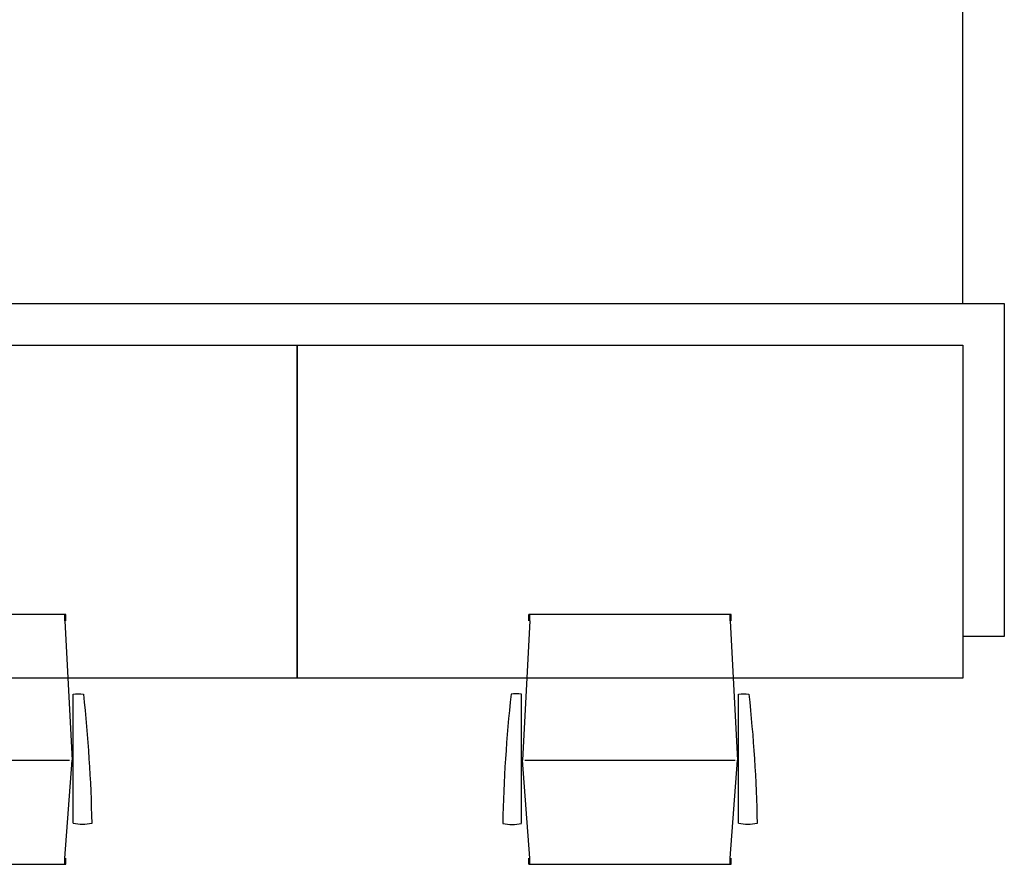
# Model space of a CAD drawing. Header units: millimetres. Extents: x 111285 to 237437, y -9513 to 52045.
# Tile 452 of 656: x 162115 to 164482, y 2736 to 4765. Entities that reach past the tile are written whole.
import ezdxf

# ---------------------------------------------------------------- set-up
doc = ezdxf.new("R2010")
doc.units = ezdxf.units.MM
doc.header["$LTSCALE"] = 100
for name, color, linetype in [('_79--VASTE-INRICHTING', 1, 'Continuous'), ('_82--LOSSE-INRICHTING', 1, 'Continuous'), ('_89--LOSSE-INRICHTING', 1, 'Continuous')]:
    doc.layers.add(name, color=color, linetype=linetype)

# ---------------------------------------------------------------- blocks, each defined once
blk = doc.blocks.new('bureaustoel')
at = {"layer": '_89--LOSSE-INRICHTING'}
for p, q in [((0, 585), (0, 600)), ((0, 600), (486.9, 600)), ((2.5, 585), (2.5, 600)), ((484.4, 585), (484.4, 600)), ((486.9, 585), (486.9, 600)), ((2.5, 585), (-14.9, 250)), ((484.4, 585), (501.9, 250)), ((2.5, 15), (-14.9, 250)), ((496.2, 250), (-9.2, 250)), ((484.4, 15), (501.9, 250)), ((0, 0), (0, 15)), ((486.9, 0), (0, 0)), ((2.5, 0), (2.5, 15)), ((484.4, 0), (484.4, 15)), ((486.9, 0), (486.9, 15))]:
    blk.add_line(p, q, dxfattribs=at)
for points in [[(-17.4, 98.6), (-17.4, 408.6, 0.108124), (-42.2, 408.6, 0.022407), (-62.3, 98.3, 0.119571), (-17.4, 98.3, 0.119571)], [(504.6, 98.6), (504.6, 408.6, -0.108124), (529.4, 408.6, -0.022407), (549.5, 98.3, -0.119571), (504.6, 98.3, -0.119571)]]:
    blk.add_lwpolyline(points, format="xyb", dxfattribs=at)

msp = doc.modelspace()

# ---------------------------------------------------------------- linework, layer by layer
at = {"layer": '_79--VASTE-INRICHTING'}
msp.add_line((164382.4, 4083), (164382.4, 5383), dxfattribs=at)
for points in [[(157982.4, 3283), (157882.4, 3283), (157882.4, 4083), (164482.4, 4083), (164482.4, 3283), (164382.4, 3283)], [(157982.4, 3283), (157982.4, 3983), (164382.4, 3983), (164382.4, 3283)]]:
    msp.add_lwpolyline(points, dxfattribs=at)
at = {"layer": '_82--LOSSE-INRICHTING'}
for points in [[(161182.4, 3983), (162782.4, 3983), (162782.4, 3183), (161182.4, 3183)], [(162782.4, 3983), (164382.4, 3983), (164382.4, 3183), (162782.4, 3183)]]:
    msp.add_lwpolyline(points, close=True, dxfattribs=at)

# ---------------------------------------------------------------- block references
at = {"layer": '_82--LOSSE-INRICHTING', "xscale": -1}
for p in [(162225.9, 2735.7), (163825.9, 2735.7)]:
    msp.add_blockref('bureaustoel', p, dxfattribs=at)

doc.saveas('drawing.dxf')
